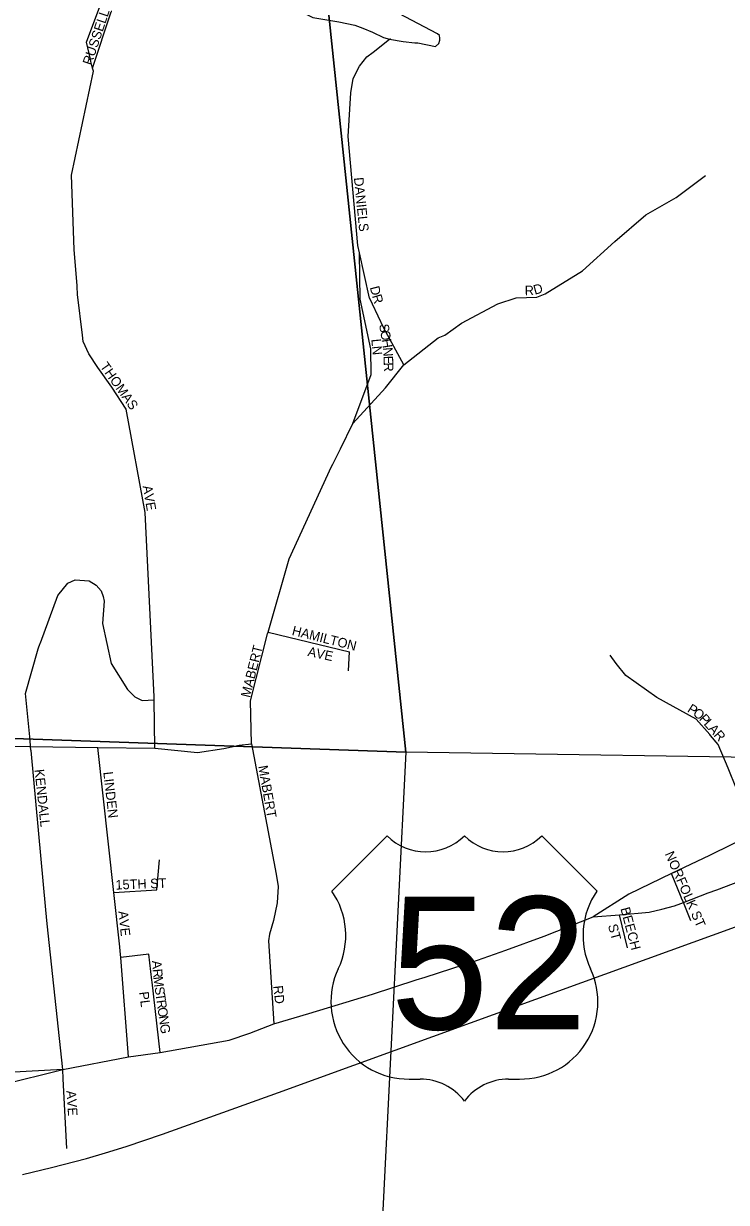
# Model space of a CAD drawing. Extents: x 1624196 to 2029251, y 146837 to 440034.
# Drawn here: x 1834587 to 1838276, y 268968 to 275155 of the extents above; entities that cross this region are included whole.
import ezdxf

# ---------------------------------------------------------------- set-up
doc = ezdxf.new("R2010")
doc.units = 0
for name, color, linetype in [('GM_X_City_Street', 7, 'Continuous'), ('GM_X_City_Street_Text', 7, 'Continuous'), ('GM_X_Rail_Line', 7, 'Continuous'), ('GM_X_Section', 7, 'Continuous'), ('GM_X_US_Location', 7, 'Continuous'), ('GM_X_US_Route', 7, 'Continuous'), ('GM_X_US_Shield', 7, 'Continuous')]:
    doc.layers.add(name, color=color, linetype=linetype)

msp = doc.modelspace()

# ---------------------------------------------------------------- linework, layer by layer
at = {"layer": 'GM_X_City_Street'}
for points in [[(1834937.5, 274967.9), (1834916.2, 275058.2), (1835013.4, 275316.8), (1835060.2, 275441.3), (1835116.6, 275499.6), (1835251.2, 275522.2), (1835274.3, 275517.6), (1835309.1, 275515.6), (1835522, 275556.4)], [(1834948.7, 274921), (1835045.9, 275216.8), (1835110.7, 275284.3), (1835194.1, 275331.4), (1835263.8, 275355), (1835488.8, 275406.8), (1835589.4, 275406.8), (1835679, 275396.7), (1835976.2, 275253.2), (1836105.8, 275187.6), (1836241.8, 275164.1), (1836325.8, 275147.2), (1836367.8, 275130.7), (1836417.7, 275110.1), (1836475.5, 275081.5), (1836507.9, 275072.7), (1836579.5, 275060.3), (1836640.4, 275054.9), (1836640.7, 275054.8)], [(1836640.7, 275054.8), (1836655.6, 275053.5), (1836749.6, 275034.5), (1836767.3, 275050.9), (1836772, 275068.3), (1836772.1, 275078.4), (1836770.7, 275093.1), (1836760.3, 275100.6), (1836424.5, 275280.1)], [(1836417.9, 273683.4), (1836403.3, 273714.2), (1836350.4, 273952.1), (1836342, 273989.6), (1836289.8, 274561.9), (1836304.2, 274792.4), (1836316.9, 274866.5), (1836349.7, 274932.3), (1836388.3, 274980.1), (1836422.6, 275005.8), (1836507.9, 275072.7), (1836513.5, 275077)], [(1834867.2, 273778.2), (1834853.1, 273969.6), (1834838.8, 274360.1), (1834953, 274904.5), (1834948.7, 274921), (1834940.2, 274956.5), (1834937.5, 274967.9)], [(1836249.7, 272923.2), (1836314.7, 273055.8), (1836487.3, 273243.1), (1836583.7, 273364.2), (1836763, 273505.9), (1836798.6, 273519), (1836886.1, 273582.8), (1837076.9, 273684), (1837173, 273715.4), (1837281.3, 273719.7), (1837325.2, 273736.6), (1837520.9, 273857.5), (1837691.2, 274011.3), (1837853, 274151.1), (1838012.1, 274242.4), (1838166.3, 274358)], [(1836314.7, 273055.8), (1836411.6, 273314.1), (1836408.9, 273448.7), (1836353.1, 273708.4), (1836350.4, 273952.1)], [(1835275.4, 271352.8), (1835272.2, 271605.1), (1835272, 271621.1), (1835225, 272589.9), (1835125.8, 273131.3), (1835050.5, 273246.5), (1834977.2, 273349.7), (1834929.7, 273422.5), (1834900.1, 273487), (1834896.4, 273519.2), (1834870.5, 273733.3), (1834867.5, 273774.4), (1834867.2, 273778.2)], [(1836583.7, 273364.2), (1836477.8, 273556.9), (1836418.6, 273681.8), (1836417.9, 273683.4)], [(1835782.8, 271374.2), (1835778.2, 271600.3), (1835868, 271953), (1835870.2, 271961), (1835980.3, 272345.7), (1836204, 272829.8), (1836210.6, 272843.4), (1836249.7, 272923.2)], [(1834674.7, 271904.4), (1834766.7, 272154.2), (1834819.6, 272218), (1834857.9, 272235.7), (1834930.2, 272231.1), (1834968.2, 272208.6), (1834994, 272178.2), (1835003.8, 272148), (1835009.6, 272123.8), (1835000.4, 272007.4), (1835046.6, 271796), (1835131.7, 271660.6), (1835171.5, 271622.1), (1835209.5, 271601.6), (1835272.2, 271605.1)], [(1835870.2, 271961), (1836297.1, 271858.6)], [(1834625.7, 271340), (1834625.6, 271341.8), (1834623.8, 271360.5), (1834620.7, 271394.2), (1834597, 271639.5), (1834663.5, 271873.9), (1834674.4, 271903.4), (1834674.7, 271904.4)], [(1836292.1, 271758.2), (1836297.1, 271858.6)], [(1838188.4, 271423.8), (1838118.2, 271504), (1837910.4, 271618.4), (1837748.7, 271734.4), (1837697.1, 271797.2), (1837665.4, 271839.7)], [(1838424.7, 270905.4), (1838329.7, 271138.3), (1838285.1, 271246.8), (1838233.5, 271372.3), (1838192.8, 271418.7), (1838188.4, 271423.8)], [(1833609.6, 271377.1), (1833609.6, 271377.1), (1833935.3, 271368.7), (1834623.8, 271360.5), (1834976.1, 271356.3), (1835275.4, 271352.8), (1835499.6, 271329.8), (1835637.9, 271351.4), (1835717.9, 271368.4), (1835782.8, 271374.2)], [(1835091.3, 270309.7), (1835059.8, 270595.6), (1834976.1, 271356.3)], [(1835782.8, 271374.2), (1835912.5, 270691.3), (1835923.3, 270627.1), (1835917.9, 270541.3), (1835898, 270447.6), (1835878, 270376.9), (1835871.9, 270341.6), (1835901.1, 269905.2)], [(1834703.1, 270504.3), (1834625.7, 271340)], [(1835286.3, 270608.4), (1835299.9, 270767)], [(1838039.3, 270569.6), (1837988.6, 270693.7)], [(1835059.8, 270595.6), (1835286.3, 270608.4)], [(1838090, 270445.4), (1838050.3, 270542.5), (1838041.2, 270564.7), (1838039.3, 270569.6)], [(1834794.5, 269617.4), (1834792, 269665.2), (1834709.9, 270431), (1834703.1, 270504.3), (1834703.1, 270504.3)], [(1837757, 270303.9), (1837715.1, 270478)], [(1835137.4, 269732.5), (1835096.4, 270254.4), (1835093.8, 270287.4), (1835091.3, 270309.7)], [(1835260.4, 270135.4), (1835244.9, 270271.8), (1835096.4, 270254.4)], [(1835303.9, 269755.4), (1835261.7, 270124.3), (1835260.4, 270135.4)], [(1834813, 269250.7), (1834794.5, 269617.4)]]:
    msp.add_lwpolyline(points, dxfattribs=at)
at = {"layer": 'GM_X_Rail_Line'}
msp.add_lwpolyline([(1834580.5, 269114.8), (1834733.6, 269151.3), (1834917.4, 269199.6), (1835017.5, 269229), (1835124.6, 269262), (1835315.4, 269326.8), (1835924.4, 269544.7), (1836932.5, 269910.9), (1839956.5, 271006.2)], dxfattribs=at)
at = {"layer": 'GM_X_Section'}
for points in [[(1835984.3, 277159.5), (1836592.9, 271331.1), (1831225.6, 271518.8), (1831506.3, 277205.2)], [(1841192.2, 277080.3), (1841146.9, 271261.3), (1836592.9, 271331.1), (1835984.3, 277159.5)]]:
    msp.add_lwpolyline(points, close=True, dxfattribs=at)
msp.add_lwpolyline([(1830874.1, 266630.3), (1831225.6, 271518.8), (1836592.9, 271331.1), (1836391.7, 267325.8)], dxfattribs=at)
at = {"layer": 'GM_X_US_Route'}
for points in [[(1839882.7, 271620.3), (1839816.3, 271579.4), (1839807.8, 271574.2), (1839710.1, 271513.7), (1839486.9, 271396.1), (1839104.8, 271222.9), (1838782.7, 271073.8), (1838605.5, 270990.5), (1838432.7, 270909.3), (1838424.7, 270905.4), (1838186.9, 270788.8), (1837988.6, 270693.7), (1837763.4, 270585.7), (1837577.6, 270466.7)], [(1838181.3, 270592.6), (1838225.9, 270609.6), (1838423.5, 270684)], [(1838036.2, 270537.1), (1838050.3, 270542.5), (1838181.3, 270592.6)], [(1837577.6, 270466.7), (1837715.1, 270478), (1837871, 270490.8), (1837937, 270507.7)], [(1837937, 270507.7), (1838004.5, 270525), (1838036.2, 270537.1)], [(1836647.9, 270135.7), (1836694.1, 270150.9), (1836969.9, 270239.2), (1837117.5, 270293), (1837318.9, 270365.1), (1837577.6, 270466.7)], [(1834792, 269665.2), (1834792, 269665.2), (1835137.4, 269732.5), (1835303.9, 269755.4), (1835666.1, 269819.2), (1835773.6, 269856.1), (1835901.1, 269905.2), (1836083.8, 269959), (1836418.6, 270060.4), (1836647.9, 270135.7)], [(1833776.4, 269389.1), (1833820.8, 269395), (1833879.2, 269407.2), (1833980.4, 269444.7), (1834109.6, 269504.1), (1834469.6, 269585.5), (1834792, 269665.2)], [(1834792, 269665.2), (1834310.1, 269640.2), (1834206.3, 269643.2), (1834110.7, 269652.8)]]:
    msp.add_lwpolyline(points, dxfattribs=at)
at = {"layer": 'GM_X_US_Shield'}
for p, q in [((1836494.8, 270891.9), (1836204.7, 270601.9)), ((1837596.9, 270601.9), (1837306.9, 270891.9)), ((1836610.8, 269615.7), (1836668.8, 269615.7)), ((1837132.8, 269615.7), (1837190.9, 269615.7))]:
    msp.add_line(p, q, dxfattribs=at)
for centre, radius, start, end in [((1836697.8, 271099), 290, 225.573, 314.427), ((1837103.8, 271099), 290, 225.573, 314.427), ((1835872.1, 270369), 406.1, 334.54712, 35.00093), ((1837929.5, 270369), 406.1, 144.99907, 205.45288), ((1836606.3, 270021.8), 406.1, 154.83192, 270.63826), ((1837195.4, 270021.8), 406.1, 269.36174, 25.16808), ((1836668.8, 269325.7), 290, 36.8699, 90), ((1837132.8, 269325.7), 290, 90, 143.1301)]:
    msp.add_arc(centre, radius, start, end, dxfattribs=at)

# ---------------------------------------------------------------- texts
at = {"layer": 'GM_X_City_Street_Text'}
for s, rotation, p in [('RUSSELL', 71.56447, (1834942.7, 274933)), ('DANIELS', 275.80724, (1836320.6, 274345.8)), ('D', 284.4232, (1836404, 273770.6)), ('R', 1.40843, (1837218, 273728.8)), ('D', 15.53302, (1837270.6, 273731.7)), ('R', 286.66248, (1836415.5, 273726)), ('S', 279.63526, (1836452.7, 273574.4)), ('O', 279.6591, (1836458.6, 273539.7)), ('LN', 275.44182, (1836411.9, 273498.3)), ('H', 279.64019, (1836465.9, 273496.3)), ('N', 274.17828, (1836473.2, 273454.2)), ('E', 271.96742, (1836476.3, 273410.8)), ('THOMAS', 305.31134, (1834985.7, 273355.9)), ('R', 272.0005, (1836477.5, 273375.6)), ('AVE', 279.77737, (1835211.7, 272727.2)), ('HAMILTON', 345.96447, (1835992.3, 271947.2)), ('MABERT', 75.96375, (1835774.7, 271614.6)), ('AVE', 347.90418, (1836075.2, 271836.7)), ('P', 328.01489, (1838067.3, 271545.7)), ('O', 323.74205, (1838096.3, 271527.6)), ('P', 313.85057, (1838130.1, 271503.1)), ('L', 311.8877, (1838154.2, 271478)), ('A', 311.87675, (1838177.7, 271451.8)), ('R', 311.87351, (1838207, 271419)), ('KENDALL', 276.05418, (1834644.2, 271239.4)), ('MABERT', 279.94881, (1835818.3, 271257.5)), ('LINDEN', 276.58251, (1835005, 271226.3)), ('NORFOLK ST', 293.55197, (1837952.3, 270797.7)), ('15TH ST', 2.20131, (1835070.1, 270609.8)), ('AVE', 275.91052, (1835084.2, 270495.8)), ('BEECH', 284.9281, (1837719.5, 270510.5)), ('ST', 284.93778, (1837654, 270422.3)), ('A', 275.03317, (1835260.2, 270236)), ('R', 275.00973, (1835264.1, 270192.2)), ('M', 277.01819, (1835267.7, 270150.9)), ('PL', 277.12082, (1835193.3, 270071.8)), ('S', 277.97513, (1835274.3, 270097.6)), ('T', 278.01923, (1835279.2, 270062.7)), ('RD', 276.00602, (1835897.6, 270104.1)), ('R', 277.99102, (1835284.1, 270027.8)), ('O', 278.00324, (1835289.6, 269988.6)), ('N', 278.00324, (1835295.7, 269945)), ('G', 278.00324, (1835301.8, 269901.4)), ('AVE', 273.94312, (1834811.4, 269553.9))]:
    msp.add_text(s, height=50, rotation=rotation, dxfattribs=at).set_placement(p)
at = {"layer": 'GM_X_US_Location'}
for s in ['/', '0']:
    msp.add_text(s, height=1, dxfattribs=at).set_placement((1836900.5, 270219.3))
msp.add_text('52', height=1, rotation=0.00001, dxfattribs=at).set_placement((1836694, 270012.3))
at = {"layer": 'GM_X_US_Shield'}
msp.add_text('52', height=696.1, dxfattribs=at).set_placement((1836511.2, 269876.8))

doc.saveas('drawing.dxf')
